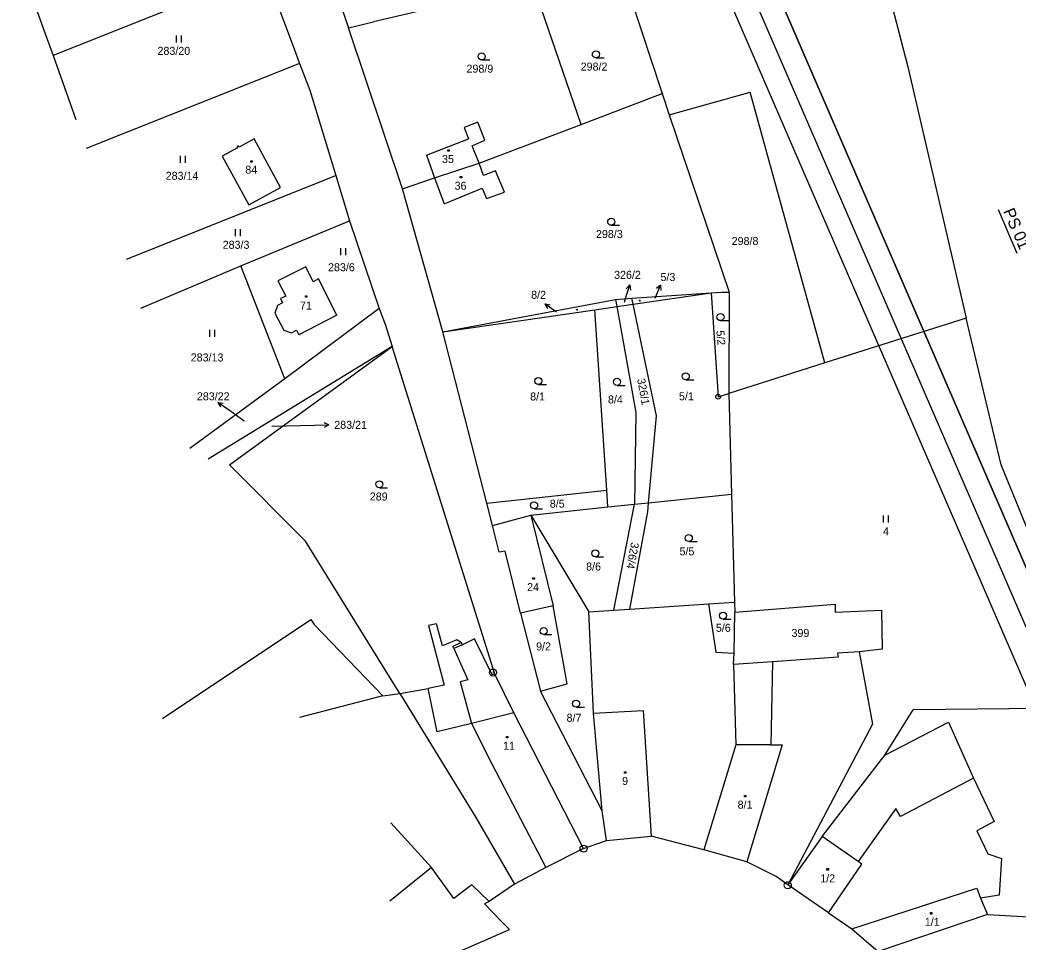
# Model space of a CAD drawing. Extents: x -866656 to -858817, y -1041816 to -1038653.
# Drawn here: x -865279.5 to -865067.4, y -1040943.1 to -1040747.1 of the extents above; entities that cross this region are included whole.
import ezdxf

# ---------------------------------------------------------------- set-up
doc = ezdxf.new("R2010")
doc.units = 0
for name, color, linetype in [('tisk ramy', 7, 'Continuous'), ('Vrstva 1', 7, 'Continuous'), ('Vrstva 2', 7, 'Continuous'), ('Vrstva 7', 7, 'Continuous')]:
    doc.layers.add(name, color=color, linetype=linetype)

msp = doc.modelspace()

# ---------------------------------------------------------------- linework, layer by layer
at = {"layer": 'tisk ramy'}
for points in [[(-865224.28, -1040522.07), (-864724.07, -1041678.52), (-864451.49, -1041560.62), (-864951.69, -1040404.17)], [(-864954.3, -1040410.74), (-864458.06, -1041558.01), (-864721.47, -1041671.94), (-865217.7, -1040524.67)], [(-865211.14, -1040527.28), (-864800.25, -1041477.22), (-864546.01, -1041367.26), (-864956.9, -1040417.31)], [(-864956.9, -1040417.31), (-864546.01, -1041367.26), (-864800.25, -1041477.22), (-865211.14, -1040527.28)]]:
    msp.add_lwpolyline(points, close=True, dxfattribs=at)
at = {"layer": 'Vrstva 1'}
for p, q in [((-865106.09, -1040697.94), (-865090.85, -1040757.03)), ((-865216.54, -1040728.4), (-865209.66, -1040748.75)), ((-865279.5, -1040734.84), (-865274.21, -1040749.77)), ((-865227.83, -1040736.84), (-865272.47, -1040754.65)), ((-865227.39, -1040736.67), (-865221.48, -1040752.65)), ((-865151.88, -1040735.84), (-865143.02, -1040762.68)), ((-865170.5, -1040739.54), (-865204.41, -1040747.46)), ((-865160.28, -1040769.27), (-865170.5, -1040739.54)), ((-865209.66, -1040748.75), (-865204.41, -1040747.46)), ((-865274.21, -1040749.77), (-865272.47, -1040754.65)), ((-865198.21, -1040782.98), (-865209.66, -1040748.75)), ((-865246.26, -1040751.84), (-865246.26, -1040750.34)), ((-865245.26, -1040750.34), (-865245.26, -1040751.84)), ((-865221.48, -1040752.65), (-865220.07, -1040756.34)), ((-865272.47, -1040754.65), (-865267.63, -1040768.23)), ((-865181.38, -1040755.57), (-865179.63, -1040755.57)), ((-865157.12, -1040755.13), (-865155.37, -1040755.13)), ((-865220.07, -1040756.34), (-865265.4, -1040774.42)), ((-865220.07, -1040756.34), (-865217.91, -1040761.97)), ((-865090.85, -1040757.03), (-865078.46, -1040810.46)), ((-865217.91, -1040761.97), (-865212.4, -1040780.16)), ((-865141.57, -1040767.21), (-865124.38, -1040762.39)), ((-865108.49, -1040819.97), (-865124.38, -1040762.39)), ((-865160.28, -1040769.27), (-865143.02, -1040762.68)), ((-865143.02, -1040762.68), (-865141.57, -1040767.21)), ((-865182.23, -1040768.82), (-865185.14, -1040769.94)), ((-865180.71, -1040772.62), (-865182.23, -1040768.82)), ((-865141.57, -1040767.21), (-865128.81, -1040804.94)), ((-865185.14, -1040769.94), (-865184.16, -1040772.34)), ((-865181.94, -1040777.54), (-865160.28, -1040769.27)), ((-865229.75, -1040772.35), (-865232.93, -1040774.08)), ((-865224.14, -1040782.7), (-865229.75, -1040772.35)), ((-865193.13, -1040775.79), (-865184.16, -1040772.34)), ((-865183.39, -1040773.83), (-865180.71, -1040772.62)), ((-865233.28, -1040774.28), (-865236.5, -1040776.04)), ((-865233.08, -1040773.8), (-865233.43, -1040774)), ((-865233.43, -1040774), (-865233.28, -1040774.28)), ((-865232.93, -1040774.08), (-865233.08, -1040773.8)), ((-865188.6, -1040774.67), (-865188.3, -1040774.67)), ((-865188.6, -1040774.97), (-865188.6, -1040774.67)), ((-865188.3, -1040774.97), (-865188.6, -1040774.97)), ((-865188.3, -1040774.67), (-865188.3, -1040774.97)), ((-865181.94, -1040777.54), (-865183.39, -1040773.83)), ((-865245.38, -1040777.43), (-865245.38, -1040775.93)), ((-865244.38, -1040775.93), (-865244.38, -1040777.43)), ((-865236.5, -1040776.04), (-865230.85, -1040786.38)), ((-865230.43, -1040777.03), (-865230.13, -1040777.03)), ((-865230.43, -1040777.33), (-865230.43, -1040777.03)), ((-865230.13, -1040777.33), (-865230.43, -1040777.33)), ((-865230.13, -1040777.03), (-865230.13, -1040777.33)), ((-865193.13, -1040775.79), (-865191.4, -1040780.65)), ((-865191.4, -1040780.65), (-865181.94, -1040777.54)), ((-865181.01, -1040780.13), (-865181.94, -1040777.54)), ((-865178.43, -1040779.14), (-865181.01, -1040780.13)), ((-865176.55, -1040783.64), (-865178.43, -1040779.14)), ((-865256.83, -1040797.91), (-865212.4, -1040780.16)), ((-865212.4, -1040780.16), (-865209.48, -1040789.79)), ((-865198.21, -1040782.98), (-865191.4, -1040780.65)), ((-865191.4, -1040780.65), (-865189.33, -1040786.12)), ((-865185.93, -1040780.36), (-865185.63, -1040780.36)), ((-865185.93, -1040780.66), (-865185.93, -1040780.36)), ((-865185.63, -1040780.66), (-865185.93, -1040780.66)), ((-865185.63, -1040780.36), (-865185.63, -1040780.66)), ((-865230.85, -1040786.38), (-865224.14, -1040782.7)), ((-865189.65, -1040813.38), (-865198.21, -1040782.98)), ((-865189.33, -1040786.12), (-865181.32, -1040782.8)), ((-865181.32, -1040782.8), (-865180.34, -1040785.03)), ((-865180.34, -1040785.03), (-865176.55, -1040783.64)), ((-865232.57, -1040799.32), (-865209.48, -1040789.79)), ((-865209.48, -1040789.79), (-865203.18, -1040808.44)), ((-865233.7, -1040793.01), (-865233.7, -1040791.51)), ((-865232.7, -1040791.51), (-865232.7, -1040793.01)), ((-865153.87, -1040790.72), (-865152.12, -1040790.72)), ((-865211.3, -1040797.05), (-865211.3, -1040795.55)), ((-865210.3, -1040795.55), (-865210.3, -1040797.05)), ((-865253.83, -1040808.35), (-865232.57, -1040799.32)), ((-865223.24, -1040823.35), (-865232.57, -1040799.32)), ((-865218.78, -1040799.55), (-865224.69, -1040802.55)), ((-865217.18, -1040802.74), (-865218.78, -1040799.55)), ((-865224.69, -1040802.55), (-865223.02, -1040805.79)), ((-865216.08, -1040802.09), (-865217.18, -1040802.74)), ((-865212.17, -1040809.8), (-865216.08, -1040802.09)), ((-865150.81, -1040806.27), (-865149.93, -1040803.4)), ((-865149.93, -1040803.4), (-865150.7, -1040804.21)), ((-865149.93, -1040803.4), (-865149.75, -1040804.5)), ((-865149.47, -1040806.21), (-865132.6, -1040805.09)), ((-865149.2, -1040807.5), (-865132.6, -1040805.09)), ((-865144.55, -1040806.21), (-865143.41, -1040803.44)), ((-865143.41, -1040803.44), (-865144.25, -1040804.17)), ((-865143.41, -1040803.44), (-865143.33, -1040804.55)), ((-865132.6, -1040805.09), (-865130.36, -1040804.94)), ((-865132.6, -1040805.09), (-865131.16, -1040827.17)), ((-865130.36, -1040804.94), (-865128.81, -1040804.94)), ((-865128.81, -1040804.94), (-865128.87, -1040826.44)), ((-865223.73, -1040807.19), (-865224.78, -1040807.78)), ((-865223.02, -1040805.79), (-865224.11, -1040806.26)), ((-865224.11, -1040806.26), (-865223.73, -1040807.19)), ((-865218.85, -1040805.72), (-865218.55, -1040805.72)), ((-865218.85, -1040806.02), (-865218.85, -1040805.72)), ((-865218.55, -1040806.02), (-865218.85, -1040806.02)), ((-865218.55, -1040805.72), (-865218.55, -1040806.02)), ((-865189.65, -1040813.38), (-865152.97, -1040806.48)), ((-865152.97, -1040806.48), (-865149.47, -1040806.21)), ((-865152.97, -1040806.48), (-865152.69, -1040808.01)), ((-865151.05, -1040807.04), (-865150.81, -1040806.27)), ((-865149.2, -1040807.5), (-865149.47, -1040806.21)), ((-865147.83, -1040806.79), (-865147.66, -1040806.79)), ((-865144.55, -1040806.22), (-865144.55, -1040806.21)), ((-865224.78, -1040807.78), (-865225.35, -1040809.42)), ((-865203.18, -1040808.44), (-865223.24, -1040823.35)), ((-865203.18, -1040808.44), (-865201.91, -1040811.7)), ((-865189.65, -1040813.38), (-865157.37, -1040808.69)), ((-865165.52, -1040809.18), (-865167.94, -1040807.4)), ((-865167.94, -1040807.4), (-865167.43, -1040808.4)), ((-865167.94, -1040807.4), (-865166.83, -1040807.59)), ((-865161.17, -1040808.71), (-865160.99, -1040808.71)), ((-865157.37, -1040808.69), (-865152.69, -1040808.01)), ((-865154.79, -1040847.06), (-865157.37, -1040808.69)), ((-865152.69, -1040808.01), (-865149.2, -1040807.5)), ((-865152.69, -1040808.01), (-865148.62, -1040830.52)), ((-865144.27, -1040831.23), (-865149.2, -1040807.5)), ((-865225.35, -1040809.42), (-865223.45, -1040812.98)), ((-865212.17, -1040809.8), (-865220.23, -1040813.99)), ((-865130.65, -1040810.99), (-865128.9, -1040810.99)), ((-865078.46, -1040810.46), (-865108.49, -1040819.97)), ((-865070.98, -1040841.62), (-865078.46, -1040810.46)), ((-865239.13, -1040814.43), (-865239.13, -1040812.93)), ((-865238.13, -1040812.93), (-865238.13, -1040814.43)), ((-865223.45, -1040812.98), (-865221.79, -1040813.55)), ((-865221.79, -1040813.55), (-865220.71, -1040813.02)), ((-865220.71, -1040813.02), (-865220.23, -1040813.99)), ((-865201.91, -1040811.7), (-865200.43, -1040816.46)), ((-865180.33, -1040849.81), (-865189.65, -1040813.38)), ((-865200.43, -1040816.46), (-865239.49, -1040840.4)), ((-865235.01, -1040841.67), (-865200.43, -1040816.46)), ((-865178.59, -1040886.17), (-865200.43, -1040816.46)), ((-865108.49, -1040819.97), (-865128.87, -1040826.44)), ((-865223.24, -1040823.35), (-865243.39, -1040838.15)), ((-865138.03, -1040823.56), (-865136.28, -1040823.56)), ((-865169.36, -1040824.56), (-865167.61, -1040824.56)), ((-865152.64, -1040824.75), (-865150.89, -1040824.75)), ((-865235, -1040830.1), (-865237.44, -1040828.36)), ((-865237.44, -1040828.36), (-865236.92, -1040829.34)), ((-865237.44, -1040828.36), (-865236.34, -1040828.53)), ((-865131.16, -1040827.17), (-865128.87, -1040826.44)), ((-865128.87, -1040826.44), (-865128.29, -1040847.86)), ((-865231.83, -1040832.36), (-865235, -1040830.1)), ((-865148.62, -1040830.52), (-865148.91, -1040850.01)), ((-865145.92, -1040849.7), (-865144.27, -1040831.23)), ((-865225.96, -1040833.43), (-865216.85, -1040833.23)), ((-865216.85, -1040833.23), (-865213.85, -1040833.16)), ((-865213.85, -1040833.16), (-865214.86, -1040832.69)), ((-865213.85, -1040833.16), (-865214.84, -1040833.69)), ((-865218.86, -1040857.9), (-865235.01, -1040841.67)), ((-865050, -1040893.36), (-865070.98, -1040841.62)), ((-865203.13, -1040846.52), (-865201.38, -1040846.52)), ((-865180.33, -1040849.81), (-865154.79, -1040847.06)), ((-865154.56, -1040850.56), (-865154.79, -1040847.06)), ((-865145.92, -1040849.7), (-865128.29, -1040847.86)), ((-865128.29, -1040847.86), (-865127.66, -1040870.84)), ((-865179.11, -1040854.56), (-865180.33, -1040849.81)), ((-865170.96, -1040852.31), (-865154.56, -1040850.56)), ((-865170.25, -1040851), (-865168.5, -1040851)), ((-865154.56, -1040850.56), (-865148.91, -1040850.01)), ((-865153.32, -1040872.51), (-865148.91, -1040850.01)), ((-865149.9, -1040872.34), (-865146.09, -1040851.61)), ((-865148.91, -1040850.01), (-865145.92, -1040849.7)), ((-865146.09, -1040851.61), (-865145.92, -1040849.7)), ((-865179.11, -1040854.56), (-865170.96, -1040852.31)), ((-865170.96, -1040852.31), (-865166.2, -1040871.63)), ((-865170.96, -1040852.31), (-865158.61, -1040872.9)), ((-865096, -1040853.92), (-865096, -1040852.42)), ((-865095, -1040852.42), (-865095, -1040853.92)), ((-865177.71, -1040860.18), (-865179.11, -1040854.56)), ((-865198.81, -1040890.22), (-865218.86, -1040857.9)), ((-865137.39, -1040857.96), (-865135.64, -1040857.96)), ((-865176.42, -1040859.96), (-865177.71, -1040860.18)), ((-865173.15, -1040873.16), (-865176.42, -1040859.96)), ((-865157.24, -1040861.21), (-865155.49, -1040861.21)), ((-865170.5, -1040865.68), (-865170.2, -1040865.68)), ((-865170.5, -1040865.98), (-865170.5, -1040865.68)), ((-865170.2, -1040865.98), (-865170.5, -1040865.98)), ((-865170.2, -1040865.68), (-865170.2, -1040865.98)), ((-865166.2, -1040871.63), (-865173.15, -1040873.16)), ((-865163.25, -1040888.22), (-865166.2, -1040871.63)), ((-865158.61, -1040872.9), (-865153.32, -1040872.51)), ((-865157.62, -1040894.4), (-865158.61, -1040872.9)), ((-865153.32, -1040872.51), (-865149.9, -1040872.34)), ((-865149.9, -1040872.34), (-865133.18, -1040871.21)), ((-865133.18, -1040871.21), (-865127.66, -1040870.84)), ((-865133.18, -1040871.21), (-865131.63, -1040881.47)), ((-865127.66, -1040870.84), (-865127.6, -1040872.96)), ((-865127.6, -1040872.96), (-865106.25, -1040871.28)), ((-865106.25, -1040871.28), (-865106.25, -1040872.96)), ((-865106.25, -1040872.96), (-865096.41, -1040872.54)), ((-865096.41, -1040872.54), (-865096.27, -1040880.84)), ((-865249.19, -1040895.53), (-865217.71, -1040874.52)), ((-865217.71, -1040874.52), (-865216.96, -1040875.61)), ((-865173.15, -1040873.16), (-865168.87, -1040889.77)), ((-865130.11, -1040874.45), (-865128.36, -1040874.45)), ((-865127.74, -1040881.68), (-865127.6, -1040872.96)), ((-865216.96, -1040875.61), (-865202.41, -1040890.76)), ((-865191.01, -1040875.42), (-865192.72, -1040875.83)), ((-865192.72, -1040875.83), (-865189.37, -1040888.47)), ((-865189.75, -1040880.15), (-865191.01, -1040875.42)), ((-865186.7, -1040878.86), (-865189.75, -1040880.15)), ((-865185.75, -1040879.41), (-865186.7, -1040878.86)), ((-865182.91, -1040878.65), (-865185.49, -1040879.87)), ((-865179.18, -1040886.29), (-865182.91, -1040878.65)), ((-865168.22, -1040877.73), (-865166.47, -1040877.73)), ((-865185.49, -1040879.87), (-865185.75, -1040879.41)), ((-865101.19, -1040881.4), (-865105.82, -1040881.68)), ((-865096.27, -1040880.84), (-865101.19, -1040881.4)), ((-865101.19, -1040881.4), (-865098.33, -1040896.79)), ((-865131.63, -1040881.47), (-865127.74, -1040881.68)), ((-865127.88, -1040884.07), (-865127.74, -1040881.68)), ((-865119.59, -1040883.51), (-865127.88, -1040884.07)), ((-865105.68, -1040882.52), (-865119.59, -1040883.51)), ((-865105.82, -1040881.68), (-865105.68, -1040882.52)), ((-865127.88, -1040884.07), (-865127.41, -1040901.15)), ((-865178.59, -1040886.17), (-865179.18, -1040886.29)), ((-865174.53, -1040894.34), (-865178.59, -1040886.17)), ((-865198.81, -1040890.22), (-865192.79, -1040889.19)), ((-865189.37, -1040888.47), (-865192.79, -1040889.19)), ((-865168.87, -1040889.77), (-865163.25, -1040888.22)), ((-865155.8, -1040915.21), (-865168.87, -1040889.77)), ((-865202.41, -1040890.76), (-865220.09, -1040895.33)), ((-865202.41, -1040890.76), (-865198.81, -1040890.22)), ((-865198.81, -1040890.22), (-865182.65, -1040916.59)), ((-865161.33, -1040893.17), (-865159.58, -1040893.17)), ((-865095.71, -1040903.35), (-865089.72, -1040893.69)), ((-865050, -1040893.36), (-865089.72, -1040893.69)), ((-865159.73, -1040923.2), (-865174.53, -1040894.34)), ((-865155.8, -1040915.21), (-865157.62, -1040894.4)), ((-865098.33, -1040896.79), (-865116.33, -1040930.93)), ((-865095.71, -1040903.35), (-865082.18, -1040896.35)), ((-865082.18, -1040896.35), (-865076.87, -1040908.23)), ((-865176.14, -1040899.4), (-865175.84, -1040899.4)), ((-865176.14, -1040899.7), (-865176.14, -1040899.4)), ((-865175.84, -1040899.7), (-865176.14, -1040899.7)), ((-865175.84, -1040899.4), (-865175.84, -1040899.7)), ((-865127.41, -1040901.15), (-865134.16, -1040923.5)), ((-865109.02, -1040920.66), (-865095.71, -1040903.35)), ((-865151.04, -1040906.89), (-865150.74, -1040906.89)), ((-865151.04, -1040907.19), (-865151.04, -1040906.89)), ((-865150.74, -1040907.19), (-865151.04, -1040907.19)), ((-865150.74, -1040906.89), (-865150.74, -1040907.19)), ((-865076.87, -1040908.23), (-865072.52, -1040917.45)), ((-865125.57, -1040911.93), (-865125.27, -1040911.93)), ((-865125.57, -1040912.23), (-865125.57, -1040911.93)), ((-865125.27, -1040912.23), (-865125.57, -1040912.23)), ((-865125.27, -1040911.93), (-865125.27, -1040912.23)), ((-865154.9, -1040921.53), (-865155.8, -1040915.21)), ((-865182.65, -1040916.59), (-865174.39, -1040930.76)), ((-865072.52, -1040917.45), (-865076.18, -1040919.44)), ((-865076.18, -1040919.44), (-865073.85, -1040924.33)), ((-865159.73, -1040923.2), (-865154.9, -1040921.53)), ((-865154.9, -1040921.53), (-865145.38, -1040920.55)), ((-865134.16, -1040923.5), (-865145.38, -1040920.55)), ((-865109.02, -1040920.66), (-865116.33, -1040930.93)), ((-865101.41, -1040925.99), (-865109.02, -1040920.66)), ((-865159.73, -1040923.2), (-865167.75, -1040927.26)), ((-865125.05, -1040926.04), (-865134.16, -1040923.5)), ((-865073.85, -1040924.33), (-865070.97, -1040925.33)), ((-865070.97, -1040925.33), (-865071.41, -1040933.1)), ((-865167.75, -1040927.26), (-865174.39, -1040930.76)), ((-865118.84, -1040929.12), (-865125.05, -1040926.04)), ((-865108.02, -1040927.48), (-865107.72, -1040927.48)), ((-865108.02, -1040927.78), (-865108.02, -1040927.48)), ((-865107.72, -1040927.78), (-865108.02, -1040927.78)), ((-865107.72, -1040927.48), (-865107.72, -1040927.78)), ((-865107.7, -1040936.91), (-865100.59, -1040926.56)), ((-865100.59, -1040926.56), (-865101.41, -1040925.99)), ((-865116.33, -1040930.93), (-865118.84, -1040929.12)), ((-865174.39, -1040930.76), (-865179.8, -1040934.45)), ((-865107.7, -1040936.91), (-865116.33, -1040930.93)), ((-865179.8, -1040934.45), (-865180.77, -1040934.97)), ((-865071.41, -1040933.1), (-865075.41, -1040933.76)), ((-865075.41, -1040933.76), (-865073.93, -1040937.25)), ((-865177.03, -1040938.85), (-865180.77, -1040934.97)), ((-865107.7, -1040936.91), (-865102.74, -1040940.28)), ((-865073.93, -1040937.25), (-865097.12, -1040945.1)), ((-865086.06, -1040936.84), (-865085.76, -1040936.84)), ((-865086.06, -1040937.14), (-865086.06, -1040936.84)), ((-865085.76, -1040937.14), (-865086.06, -1040937.14)), ((-865085.76, -1040936.84), (-865085.76, -1040937.14)), ((-865073.93, -1040937.25), (-865049.11, -1040938.65)), ((-865187.95, -1040945.91), (-865175.48, -1040940.42)), ((-865175.48, -1040940.42), (-865177.03, -1040938.85)), ((-865102.74, -1040940.28), (-865097.12, -1040945.1))]:
    msp.add_line(p, q, dxfattribs=at)
for centre, radius in [((-865181.38, -1040754.82), 0.75), ((-865157.12, -1040754.38), 0.75), ((-865153.87, -1040789.97), 0.75), ((-865147.83, -1040806.72), 0.075), ((-865161.17, -1040808.64), 0.075), ((-865130.65, -1040810.24), 0.75), ((-865169.36, -1040823.81), 0.75), ((-865152.64, -1040824), 0.75), ((-865138.03, -1040822.81), 0.75), ((-865131.16, -1040827.17), 0.5), ((-865131.16, -1040827.17), 0.01), ((-865203.13, -1040845.77), 0.75), ((-865170.25, -1040850.25), 0.75), ((-865137.39, -1040857.21), 0.75), ((-865157.24, -1040860.46), 0.75), ((-865130.11, -1040873.7), 0.75), ((-865168.22, -1040876.98), 0.75), ((-865178.98, -1040885.8), 0.75), ((-865178.98, -1040885.8), 0.01), ((-865161.33, -1040892.42), 0.75), ((-865159.75, -1040923.22), 0.75), ((-865159.75, -1040923.22), 0.01), ((-865116.35, -1040931.01), 0.75), ((-865116.35, -1040931.01), 0.01)]:
    msp.add_circle(centre, radius, dxfattribs=at)
at = {"layer": 'Vrstva 2'}
for p, q in [((-865185.75, -1040879.41), (-865187.54, -1040880.23)), ((-865187.31, -1040880.67), (-865187.54, -1040880.23)), ((-865185.49, -1040879.87), (-865187.31, -1040880.67)), ((-865187.31, -1040880.67), (-865184.31, -1040887.36)), ((-865119.59, -1040883.51), (-865119.97, -1040901.15)), ((-865184.31, -1040887.36), (-865185.95, -1040887.78)), ((-865185.95, -1040887.78), (-865183.58, -1040896.63)), ((-865190.86, -1040898.41), (-865192.79, -1040889.19)), ((-865157.62, -1040894.4), (-865147.09, -1040893.84)), ((-865147.09, -1040893.84), (-865145.38, -1040920.55)), ((-865174.53, -1040894.34), (-865183.58, -1040896.63)), ((-865183.58, -1040896.63), (-865190.86, -1040898.41)), ((-865183.58, -1040896.63), (-865179.27, -1040905.17)), ((-865119.97, -1040901.15), (-865127.41, -1040901.15)), ((-865117.58, -1040901.15), (-865125.05, -1040926.04)), ((-865119.97, -1040901.15), (-865117.58, -1040901.15)), ((-865179.27, -1040905.17), (-865167.75, -1040927.26)), ((-865076.87, -1040908.23), (-865092.43, -1040916.39)), ((-865093.4, -1040914.7), (-865101.41, -1040925.99)), ((-865092.43, -1040916.39), (-865093.4, -1040914.7)), ((-865192.08, -1040927.25), (-865200.67, -1040917.71)), ((-865192.08, -1040927.25), (-865200.88, -1040934.37)), ((-865187.3, -1040933.81), (-865192.08, -1040927.25)), ((-865183.47, -1040930.96), (-865187.3, -1040933.81)), ((-865179.8, -1040934.45), (-865183.47, -1040930.96)), ((-865102.74, -1040940.28), (-865076.18, -1040931.65)), ((-865076.18, -1040931.65), (-865075.41, -1040933.76))]:
    msp.add_line(p, q, dxfattribs=at)
at = {"layer": 'Vrstva 7'}
msp.add_lwpolyline([(-865071.68, -1040787.37), (-865067.67, -1040796.67)], dxfattribs=at)

# ---------------------------------------------------------------- texts
at = {"layer": 'Vrstva 1'}
for s, height, p in [('283/20', 1.7, (-865250.28, -1040754.48)), ('298/2', 1.7, (-865160.36, -1040757.83)), ('298/9', 1.7, (-865184.62, -1040758.27)), ('35', 1.7, (-865189.82, -1040777.47)), ('283/14', 1.7, (-865248.54, -1040781.04)), ('84', 1.7, (-865231.62, -1040779.75)), ('36', 1.7, (-865187.15, -1040783.16)), ('298/3', 1.7, (-865157.11, -1040793.42)), ('283/3', 1.7, (-865236.43, -1040795.71)), ('298/8', 1.7, (-865128.28, -1040794.9)), ('283/6', 1.7, (-865214.04, -1040800.48)), ('326/2', 1.7, (-865153.26, -1040802.1)), ('5/3', 1.7, (-865143.41, -1040802.56)), ('8/2', 1.7, (-865170.88, -1040806.35)), ('71', 1.7, (-865220.01, -1040808.62)), ('326/2', 0.1, (-865151.23, -1040807.04)), ('5/3', 0.1, (-865144.65, -1040806.22)), ('8/2', 0.1, (-865165.62, -1040809.18)), ('283/13', 1.7, (-865243.22, -1040819.66)), ('283/22', 1.7, (-865241.91, -1040827.92)), ('8/1', 1.7, (-865171.1, -1040827.96)), ('5/1', 1.7, (-865139.47, -1040827.91)), ('8/4', 1.7, (-865154.56, -1040828.59)), ('283/22', 0.1, (-865231.81, -1040832.36)), ('283/21', 1.7, (-865212.72, -1040833.99)), ('283/21', 0.1, (-865225.94, -1040833.43)), ('289', 1.7, (-865205.17, -1040849.22)), ('8/5', 1.7, (-865166.92, -1040850.74)), ('4', 1.7, (-865096.13, -1040856.62)), ('5/5', 1.7, (-865139.36, -1040860.88)), ('8/6', 1.7, (-865159.2, -1040864.11)), ('24', 1.7, (-865171.74, -1040868.48)), ('5/6', 1.7, (-865131.63, -1040877.14)), ('399', 1.7, (-865115.56, -1040878.24)), ('9/2', 1.7, (-865169.83, -1040881.09)), ('8/7', 1.7, (-865163.36, -1040896.26)), ('11', 1.7, (-865176.84, -1040902.2)), ('9', 1.7, (-865151.55, -1040909.69)), ('8/1', 1.7, (-865127.01, -1040914.73)), ('1/2', 1.7, (-865109.46, -1040930.41)), ('1/1', 1.7, (-865087.23, -1040939.64))]:
    msp.add_text(s, height=height, dxfattribs=at).set_placement(p)
for s, rotation, p in [('5/2', 275.0198, (-865131.54, -1040813.13)), ('326/1', 280.4055, (-865148.37, -1040823.43)), ('326/4', 259.4529, (-865149.62, -1040858))]:
    msp.add_text(s, height=1.7, rotation=rotation, dxfattribs=at).set_placement(p)
at = {"layer": 'Vrstva 7'}
msp.add_text('PS 01', height=2.5, rotation=293.3902, dxfattribs=at).set_placement((-865070.65, -1040787.72))

doc.saveas('drawing.dxf')
